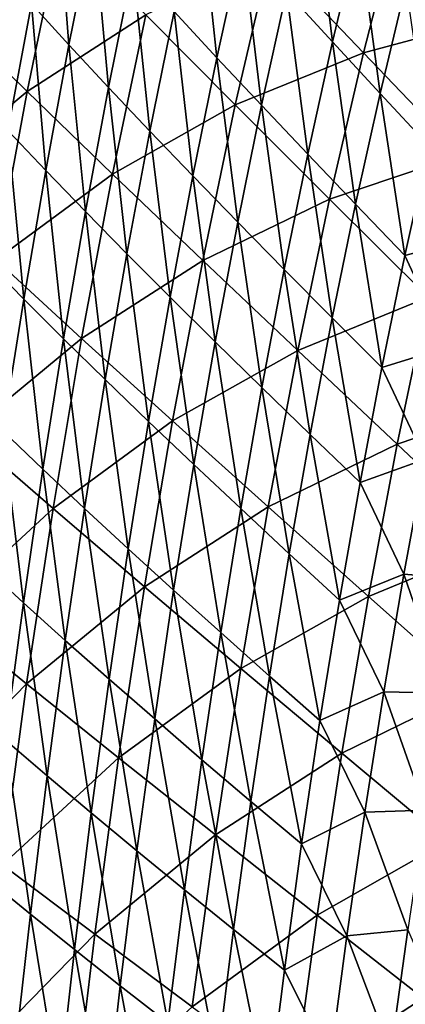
# Model space of a CAD drawing. Header units: millimetres. Extents: x -300 to 300, y -500 to 500.
# Tile 578 of 656: x -245 to -218, y 176 to 245. Entities that reach past the tile are written whole.
import ezdxf

# ---------------------------------------------------------------- set-up
doc = ezdxf.new("R2010")
doc.units = ezdxf.units.MM
doc.header["$LTSCALE"] = 81.481481
doc.layers.add('20', color=7, linetype='CONTINUOUS')
doc.layers.add('22', color=7, linetype='CONTINUOUS')

msp = doc.modelspace()

# ---------------------------------------------------------------- linework, layer by layer
at = {"layer": '20', "color": 7, "linetype": 'CONTINUOUS'}
for points in [[(-221.052, 243.143, 56.254), (-218.491, 253.149, 56.433), (-227.658, 250.066, 53.874), (-221.052, 243.143, 56.254)], [(-221.052, 243.143, 56.254), (-211.646, 245.664, 58.642), (-218.491, 253.149, 56.433), (-221.052, 243.143, 56.254)], [(-244.831, 240.392, 48.246), (-242.442, 251.89, 48.413), (-250.495, 245.934, 45.333), (-244.831, 240.392, 48.246)], [(-244.831, 240.392, 48.246), (-236.453, 245.814, 51.146), (-242.442, 251.89, 48.413), (-244.831, 240.392, 48.246)], [(-230.117, 239.444, 53.699), (-227.658, 250.066, 53.874), (-236.453, 245.814, 51.146), (-230.117, 239.444, 53.699)], [(-230.117, 239.444, 53.699), (-221.052, 243.143, 56.254), (-227.658, 250.066, 53.874), (-230.117, 239.444, 53.699)], [(-252.751, 233.799, 45.174), (-244.831, 240.392, 48.246), (-250.495, 245.934, 45.333), (-252.751, 233.799, 45.174)], [(-238.799, 234.564, 50.976), (-236.453, 245.814, 51.146), (-244.831, 240.392, 48.246), (-238.799, 234.564, 50.976)], [(-238.799, 234.564, 50.976), (-230.117, 239.444, 53.699), (-236.453, 245.814, 51.146), (-238.799, 234.564, 50.976)], [(-214.139, 235.93, 58.466), (-211.646, 245.664, 58.642), (-221.052, 243.143, 56.254), (-214.139, 235.93, 58.466)], [(-223.454, 232.79, 56.08), (-221.052, 243.143, 56.254), (-230.117, 239.444, 53.699), (-223.454, 232.79, 56.08)], [(-223.454, 232.79, 56.08), (-214.139, 235.93, 58.466), (-221.052, 243.143, 56.254), (-223.454, 232.79, 56.08)], [(-247.053, 228.501, 48.084), (-244.831, 240.392, 48.246), (-252.751, 233.799, 45.174), (-247.053, 228.501, 48.084)], [(-247.053, 228.501, 48.084), (-238.799, 234.564, 50.976), (-244.831, 240.392, 48.246), (-247.053, 228.501, 48.084)], [(-232.416, 228.46, 53.529), (-230.117, 239.444, 53.699), (-238.799, 234.564, 50.976), (-232.416, 228.46, 53.529)], [(-232.416, 228.46, 53.529), (-223.454, 232.79, 56.08), (-230.117, 239.444, 53.699), (-232.416, 228.46, 53.529)], [(-216.478, 225.861, 58.294), (-214.139, 235.93, 58.466), (-223.454, 232.79, 56.08), (-216.478, 225.861, 58.294)], [(-240.982, 222.935, 50.813), (-238.799, 234.564, 50.976), (-247.053, 228.501, 48.084), (-240.982, 222.935, 50.813)], [(-240.982, 222.935, 50.813), (-232.416, 228.46, 53.529), (-238.799, 234.564, 50.976), (-240.982, 222.935, 50.813)], [(-225.698, 222.087, 55.912), (-223.454, 232.79, 56.08), (-232.416, 228.46, 53.529), (-225.698, 222.087, 55.912)], [(-225.698, 222.087, 55.912), (-216.478, 225.861, 58.294), (-223.454, 232.79, 56.08), (-225.698, 222.087, 55.912)], [(-249.111, 216.215, 47.929), (-240.982, 222.935, 50.813), (-247.053, 228.501, 48.084), (-249.111, 216.215, 47.929)], [(-234.555, 217.109, 53.366), (-232.416, 228.46, 53.529), (-240.982, 222.935, 50.813), (-234.555, 217.109, 53.366)], [(-234.555, 217.109, 53.366), (-225.698, 222.087, 55.912), (-232.416, 228.46, 53.529), (-234.555, 217.109, 53.366)], [(-218.664, 215.454, 58.129), (-216.478, 225.861, 58.294), (-225.698, 222.087, 55.912), (-218.664, 215.454, 58.129)], [(-218.664, 215.454, 58.129), (-209.207, 218.664, 60.348), (-216.478, 225.861, 58.294), (-218.664, 215.454, 58.129)], [(-243.005, 210.923, 50.656), (-240.982, 222.935, 50.813), (-249.111, 216.215, 47.929), (-243.005, 210.923, 50.656)], [(-243.005, 210.923, 50.656), (-234.555, 217.109, 53.366), (-240.982, 222.935, 50.813), (-243.005, 210.923, 50.656)], [(-227.788, 211.029, 55.749), (-225.698, 222.087, 55.912), (-234.555, 217.109, 53.366), (-227.788, 211.029, 55.749)], [(-227.788, 211.029, 55.749), (-218.664, 215.454, 58.129), (-225.698, 222.087, 55.912), (-227.788, 211.029, 55.749)], [(-211.331, 208.568, 60.186), (-209.207, 218.664, 60.348), (-218.664, 215.454, 58.129), (-211.331, 208.568, 60.186)], [(-236.537, 205.386, 53.209), (-234.555, 217.109, 53.366), (-243.005, 210.923, 50.656), (-236.537, 205.386, 53.209)], [(-236.537, 205.386, 53.209), (-227.788, 211.029, 55.749), (-234.555, 217.109, 53.366), (-236.537, 205.386, 53.209)], [(-251.008, 203.528, 47.781), (-243.005, 210.923, 50.656), (-249.111, 216.215, 47.929), (-251.008, 203.528, 47.781)], [(-220.7, 204.705, 57.969), (-218.664, 215.454, 58.129), (-227.788, 211.029, 55.749), (-220.7, 204.705, 57.969)], [(-220.7, 204.705, 57.969), (-211.331, 208.568, 60.186), (-218.664, 215.454, 58.129), (-220.7, 204.705, 57.969)], [(-229.726, 199.613, 55.594), (-227.788, 211.029, 55.749), (-236.537, 205.386, 53.209), (-229.726, 199.613, 55.594)], [(-229.726, 199.613, 55.594), (-220.7, 204.705, 57.969), (-227.788, 211.029, 55.749), (-229.726, 199.613, 55.594)], [(-244.87, 198.522, 50.507), (-243.005, 210.923, 50.656), (-251.008, 203.528, 47.781), (-244.87, 198.522, 50.507)], [(-244.87, 198.522, 50.507), (-236.537, 205.386, 53.209), (-243.005, 210.923, 50.656), (-244.87, 198.522, 50.507)], [(-213.309, 198.144, 60.03), (-211.331, 208.568, 60.186), (-220.7, 204.705, 57.969), (-213.309, 198.144, 60.03)], [(-238.366, 193.289, 53.06), (-236.537, 205.386, 53.209), (-244.87, 198.522, 50.507), (-238.366, 193.289, 53.06)], [(-238.366, 193.289, 53.06), (-229.726, 199.613, 55.594), (-236.537, 205.386, 53.209), (-238.366, 193.289, 53.06)], [(-222.589, 193.611, 57.816), (-220.7, 204.705, 57.969), (-229.726, 199.613, 55.594), (-222.589, 193.611, 57.816)], [(-222.589, 193.611, 57.816), (-213.309, 198.144, 60.03), (-220.7, 204.705, 57.969), (-222.589, 193.611, 57.816)], [(-252.747, 190.436, 47.641), (-244.87, 198.522, 50.507), (-251.008, 203.528, 47.781), (-252.747, 190.436, 47.641)], [(-231.514, 187.835, 55.445), (-229.726, 199.613, 55.594), (-238.366, 193.289, 53.06), (-231.514, 187.835, 55.445)], [(-231.514, 187.835, 55.445), (-222.589, 193.611, 57.816), (-229.726, 199.613, 55.594), (-231.514, 187.835, 55.445)], [(-246.581, 185.729, 50.365), (-244.87, 198.522, 50.507), (-252.747, 190.436, 47.641), (-246.581, 185.729, 50.365)], [(-246.581, 185.729, 50.365), (-238.366, 193.289, 53.06), (-244.87, 198.522, 50.507), (-246.581, 185.729, 50.365)], [(-215.144, 187.386, 59.88), (-213.309, 198.144, 60.03), (-222.589, 193.611, 57.816), (-215.144, 187.386, 59.88)], [(-224.332, 182.168, 57.669), (-222.589, 193.611, 57.816), (-231.514, 187.835, 55.445), (-224.332, 182.168, 57.669)], [(-224.332, 182.168, 57.669), (-215.144, 187.386, 59.88), (-222.589, 193.611, 57.816), (-224.332, 182.168, 57.669)], [(-240.044, 180.812, 52.918), (-238.366, 193.289, 53.06), (-246.581, 185.729, 50.365), (-240.044, 180.812, 52.918)], [(-240.044, 180.812, 52.918), (-231.514, 187.835, 55.445), (-238.366, 193.289, 53.06), (-240.044, 180.812, 52.918)], [(-233.155, 175.691, 55.305), (-231.514, 187.835, 55.445), (-240.044, 180.812, 52.918), (-233.155, 175.691, 55.305)], [(-233.155, 175.691, 55.305), (-224.332, 182.168, 57.669), (-231.514, 187.835, 55.445), (-233.155, 175.691, 55.305)], [(-216.838, 176.294, 59.737), (-215.144, 187.386, 59.88), (-224.332, 182.168, 57.669), (-216.838, 176.294, 59.737)], [(-248.139, 172.54, 50.232), (-240.044, 180.812, 52.918), (-246.581, 185.729, 50.365), (-248.139, 172.54, 50.232)], [(-225.932, 170.372, 57.531), (-224.332, 182.168, 57.669), (-233.155, 175.691, 55.305), (-225.932, 170.372, 57.531)], [(-225.932, 170.372, 57.531), (-216.838, 176.294, 59.737), (-224.332, 182.168, 57.669), (-225.932, 170.372, 57.531)], [(-241.573, 167.952, 52.784), (-240.044, 180.812, 52.918), (-248.139, 172.54, 50.232), (-241.573, 167.952, 52.784)], [(-241.573, 167.952, 52.784), (-233.155, 175.691, 55.305), (-240.044, 180.812, 52.918), (-241.573, 167.952, 52.784)], [(-218.393, 164.862, 59.602), (-216.838, 176.294, 59.737), (-225.932, 170.372, 57.531), (-218.393, 164.862, 59.602)], [(-218.393, 164.862, 59.602), (-209.049, 170.219, 61.655), (-216.838, 176.294, 59.737), (-218.393, 164.862, 59.602)]]:
    msp.add_3dface(points, dxfattribs=at)
at = {"layer": '22', "color": 7, "linetype": 'CONTINUOUS'}
for points in [[(-244.537, 246.595, 31.459), (-242.788, 255.325, 31.557), (-241.876, 243.688, 32.917), (-244.537, 246.595, 31.459)], [(-241.876, 243.688, 32.917), (-242.788, 255.325, 31.557), (-240.138, 252.331, 33.019), (-241.876, 243.688, 32.917)], [(-226.492, 247.467, 38.605), (-224.633, 255.306, 38.724), (-223.243, 243.911, 39.875), (-226.492, 247.467, 38.605)], [(-223.243, 243.911, 39.875), (-224.633, 255.306, 38.724), (-221.403, 251.651, 39.995), (-223.243, 243.911, 39.875)], [(-234.447, 246.06, 35.832), (-232.644, 254.3, 35.944), (-231.415, 242.785, 37.18), (-234.447, 246.06, 35.832)], [(-231.415, 242.785, 37.18), (-232.644, 254.3, 35.944), (-229.627, 250.931, 37.295), (-231.415, 242.785, 37.18)], [(-241.876, 243.688, 32.917), (-240.138, 252.331, 33.019), (-239.082, 240.69, 34.338), (-241.876, 243.688, 32.917)], [(-239.082, 240.69, 34.338), (-240.138, 252.331, 33.019), (-237.356, 249.242, 34.445), (-239.082, 240.69, 34.338)], [(-223.243, 243.911, 39.875), (-221.403, 251.651, 39.995), (-219.882, 240.264, 41.104), (-223.243, 243.911, 39.875)], [(-219.882, 240.264, 41.104), (-221.403, 251.651, 39.995), (-218.064, 247.901, 41.225), (-219.882, 240.264, 41.104)], [(-231.415, 242.785, 37.18), (-229.627, 250.931, 37.295), (-228.263, 239.421, 38.489), (-231.415, 242.785, 37.18)], [(-228.263, 239.421, 38.489), (-229.627, 250.931, 37.295), (-226.492, 247.467, 38.605), (-228.263, 239.421, 38.489)], [(-246.193, 237.635, 31.364), (-247.062, 249.41, 29.969), (-244.537, 246.595, 31.459), (-246.193, 237.635, 31.364)], [(-239.082, 240.69, 34.338), (-237.356, 249.242, 34.445), (-236.16, 237.603, 35.722), (-239.082, 240.69, 34.338)], [(-236.16, 237.603, 35.722), (-237.356, 249.242, 34.445), (-234.447, 246.06, 35.832), (-236.16, 237.603, 35.722)], [(-219.882, 240.264, 41.104), (-218.064, 247.901, 41.225), (-216.415, 236.528, 42.291), (-219.882, 240.264, 41.104)], [(-228.263, 239.421, 38.489), (-226.492, 247.467, 38.605), (-224.994, 235.968, 39.757), (-228.263, 239.421, 38.489)], [(-224.994, 235.968, 39.757), (-226.492, 247.467, 38.605), (-223.243, 243.911, 39.875), (-224.994, 235.968, 39.757)], [(-246.193, 237.635, 31.364), (-244.537, 246.595, 31.459), (-243.523, 234.819, 32.816), (-246.193, 237.635, 31.364)], [(-243.523, 234.819, 32.816), (-244.537, 246.595, 31.459), (-241.876, 243.688, 32.917), (-243.523, 234.819, 32.816)], [(-236.16, 237.603, 35.722), (-234.447, 246.06, 35.832), (-233.113, 234.428, 37.068), (-236.16, 237.603, 35.722)], [(-233.113, 234.428, 37.068), (-234.447, 246.06, 35.832), (-231.415, 242.785, 37.18), (-233.113, 234.428, 37.068)], [(-243.523, 234.819, 32.816), (-241.876, 243.688, 32.917), (-240.719, 231.916, 34.235), (-243.523, 234.819, 32.816)], [(-240.719, 231.916, 34.235), (-241.876, 243.688, 32.917), (-239.082, 240.69, 34.338), (-240.719, 231.916, 34.235)], [(-224.994, 235.968, 39.757), (-223.243, 243.911, 39.875), (-221.614, 232.428, 40.985), (-224.994, 235.968, 39.757)], [(-221.614, 232.428, 40.985), (-223.243, 243.911, 39.875), (-219.882, 240.264, 41.104), (-221.614, 232.428, 40.985)], [(-233.113, 234.428, 37.068), (-231.415, 242.785, 37.18), (-229.945, 231.167, 38.375), (-233.113, 234.428, 37.068)], [(-229.945, 231.167, 38.375), (-231.415, 242.785, 37.18), (-228.263, 239.421, 38.489), (-229.945, 231.167, 38.375)], [(-240.719, 231.916, 34.235), (-239.082, 240.69, 34.338), (-237.784, 228.929, 35.616), (-240.719, 231.916, 34.235)], [(-237.784, 228.929, 35.616), (-239.082, 240.69, 34.338), (-236.16, 237.603, 35.722), (-237.784, 228.929, 35.616)], [(-221.614, 232.428, 40.985), (-219.882, 240.264, 41.104), (-218.125, 228.803, 42.172), (-221.614, 232.428, 40.985)], [(-218.125, 228.803, 42.172), (-219.882, 240.264, 41.104), (-216.415, 236.528, 42.291), (-218.125, 228.803, 42.172)], [(-229.945, 231.167, 38.375), (-228.263, 239.421, 38.489), (-226.659, 227.821, 39.642), (-229.945, 231.167, 38.375)], [(-226.659, 227.821, 39.642), (-228.263, 239.421, 38.489), (-224.994, 235.968, 39.757), (-226.659, 227.821, 39.642)], [(-247.759, 228.444, 31.27), (-246.193, 237.635, 31.364), (-245.08, 225.723, 32.719), (-247.759, 228.444, 31.27)], [(-245.08, 225.723, 32.719), (-246.193, 237.635, 31.364), (-243.523, 234.819, 32.816), (-245.08, 225.723, 32.719)], [(-237.784, 228.929, 35.616), (-236.16, 237.603, 35.722), (-234.724, 225.857, 36.959), (-237.784, 228.929, 35.616)], [(-234.724, 225.857, 36.959), (-236.16, 237.603, 35.722), (-233.113, 234.428, 37.068), (-234.724, 225.857, 36.959)], [(-218.125, 228.803, 42.172), (-216.415, 236.528, 42.291), (-213.446, 230.053, 43.393), (-218.125, 228.803, 42.172)], [(-226.659, 227.821, 39.642), (-224.994, 235.968, 39.757), (-223.26, 224.392, 40.869), (-226.659, 227.821, 39.642)], [(-223.26, 224.392, 40.869), (-224.994, 235.968, 39.757), (-221.614, 232.428, 40.985), (-223.26, 224.392, 40.869)], [(-245.08, 225.723, 32.719), (-243.523, 234.819, 32.816), (-242.266, 222.919, 34.134), (-245.08, 225.723, 32.719)], [(-242.266, 222.919, 34.134), (-243.523, 234.819, 32.816), (-240.719, 231.916, 34.235), (-242.266, 222.919, 34.134)], [(-234.724, 225.857, 36.959), (-233.113, 234.428, 37.068), (-231.54, 222.703, 38.264), (-234.724, 225.857, 36.959)], [(-231.54, 222.703, 38.264), (-233.113, 234.428, 37.068), (-229.945, 231.167, 38.375), (-231.54, 222.703, 38.264)], [(-242.266, 222.919, 34.134), (-240.719, 231.916, 34.235), (-239.321, 220.035, 35.512), (-242.266, 222.919, 34.134)], [(-239.321, 220.035, 35.512), (-240.719, 231.916, 34.235), (-237.784, 228.929, 35.616), (-239.321, 220.035, 35.512)], [(-223.26, 224.392, 40.869), (-221.614, 232.428, 40.985), (-219.751, 220.882, 42.056), (-223.26, 224.392, 40.869)], [(-219.751, 220.882, 42.056), (-221.614, 232.428, 40.985), (-218.125, 228.803, 42.172), (-219.751, 220.882, 42.056)], [(-231.54, 222.703, 38.264), (-229.945, 231.167, 38.375), (-228.238, 219.469, 39.53), (-231.54, 222.703, 38.264)], [(-228.238, 219.469, 39.53), (-229.945, 231.167, 38.375), (-226.659, 227.821, 39.642), (-228.238, 219.469, 39.53)], [(-215.114, 222.325, 43.275), (-218.125, 228.803, 42.172), (-213.446, 230.053, 43.393), (-215.114, 222.325, 43.275)], [(-246.549, 216.397, 32.625), (-247.759, 228.444, 31.27), (-245.08, 225.723, 32.719), (-246.549, 216.397, 32.625)], [(-239.321, 220.035, 35.512), (-237.784, 228.929, 35.616), (-236.247, 217.07, 36.853), (-239.321, 220.035, 35.512)], [(-236.247, 217.07, 36.853), (-237.784, 228.929, 35.616), (-234.724, 225.857, 36.959), (-236.247, 217.07, 36.853)], [(-219.751, 220.882, 42.056), (-218.125, 228.803, 42.172), (-215.114, 222.325, 43.275), (-219.751, 220.882, 42.056)], [(-228.238, 219.469, 39.53), (-226.659, 227.821, 39.642), (-224.821, 216.154, 40.756), (-228.238, 219.469, 39.53)], [(-224.821, 216.154, 40.756), (-226.659, 227.821, 39.642), (-223.26, 224.392, 40.869), (-224.821, 216.154, 40.756)], [(-246.549, 216.397, 32.625), (-245.08, 225.723, 32.719), (-243.726, 213.697, 34.036), (-246.549, 216.397, 32.625)], [(-243.726, 213.697, 34.036), (-245.08, 225.723, 32.719), (-242.266, 222.919, 34.134), (-243.726, 213.697, 34.036)], [(-236.247, 217.07, 36.853), (-234.724, 225.857, 36.959), (-233.05, 214.028, 38.156), (-236.247, 217.07, 36.853)], [(-233.05, 214.028, 38.156), (-234.724, 225.857, 36.959), (-231.54, 222.703, 38.264), (-233.05, 214.028, 38.156)], [(-224.821, 216.154, 40.756), (-223.26, 224.392, 40.869), (-221.293, 212.762, 41.942), (-224.821, 216.154, 40.756)], [(-221.293, 212.762, 41.942), (-223.26, 224.392, 40.869), (-219.751, 220.882, 42.056), (-221.293, 212.762, 41.942)], [(-243.726, 213.697, 34.036), (-242.266, 222.919, 34.134), (-240.77, 210.919, 35.411), (-243.726, 213.697, 34.036)], [(-240.77, 210.919, 35.411), (-242.266, 222.919, 34.134), (-239.321, 220.035, 35.512), (-240.77, 210.919, 35.411)], [(-233.05, 214.028, 38.156), (-231.54, 222.703, 38.264), (-229.733, 210.908, 39.421), (-233.05, 214.028, 38.156)], [(-229.733, 210.908, 39.421), (-231.54, 222.703, 38.264), (-228.238, 219.469, 39.53), (-229.733, 210.908, 39.421)], [(-216.699, 214.4, 43.159), (-219.751, 220.882, 42.056), (-215.114, 222.325, 43.275), (-216.699, 214.4, 43.159)], [(-221.293, 212.762, 41.942), (-219.751, 220.882, 42.056), (-216.699, 214.4, 43.159), (-221.293, 212.762, 41.942)], [(-240.77, 210.919, 35.411), (-239.321, 220.035, 35.512), (-237.685, 208.066, 36.75), (-240.77, 210.919, 35.411)], [(-237.685, 208.066, 36.75), (-239.321, 220.035, 35.512), (-236.247, 217.07, 36.853), (-237.685, 208.066, 36.75)], [(-229.733, 210.908, 39.421), (-228.238, 219.469, 39.53), (-226.299, 207.712, 40.646), (-229.733, 210.908, 39.421)], [(-226.299, 207.712, 40.646), (-228.238, 219.469, 39.53), (-224.821, 216.154, 40.756), (-226.299, 207.712, 40.646)], [(-237.685, 208.066, 36.75), (-236.247, 217.07, 36.853), (-234.475, 205.138, 38.052), (-237.685, 208.066, 36.75)], [(-234.475, 205.138, 38.052), (-236.247, 217.07, 36.853), (-233.05, 214.028, 38.156), (-234.475, 205.138, 38.052)], [(-247.931, 206.84, 32.533), (-246.549, 216.397, 32.625), (-245.1, 204.246, 33.941), (-247.931, 206.84, 32.533)], [(-245.1, 204.246, 33.941), (-246.549, 216.397, 32.625), (-243.726, 213.697, 34.036), (-245.1, 204.246, 33.941)], [(-226.299, 207.712, 40.646), (-224.821, 216.154, 40.756), (-222.753, 204.442, 41.832), (-226.299, 207.712, 40.646)], [(-222.753, 204.442, 41.832), (-224.821, 216.154, 40.756), (-221.293, 212.762, 41.942), (-222.753, 204.442, 41.832)], [(-234.475, 205.138, 38.052), (-233.05, 214.028, 38.156), (-231.143, 202.138, 39.315), (-234.475, 205.138, 38.052)], [(-231.143, 202.138, 39.315), (-233.05, 214.028, 38.156), (-229.733, 210.908, 39.421), (-231.143, 202.138, 39.315)], [(-218.201, 206.279, 43.046), (-221.293, 212.762, 41.942), (-216.699, 214.4, 43.159), (-218.201, 206.279, 43.046)], [(-218.201, 206.279, 43.046), (-216.699, 214.4, 43.159), (-213.886, 205.926, 44.194), (-218.201, 206.279, 43.046)], [(-245.1, 204.246, 33.941), (-243.726, 213.697, 34.036), (-242.134, 201.58, 35.314), (-245.1, 204.246, 33.941)], [(-242.134, 201.58, 35.314), (-243.726, 213.697, 34.036), (-240.77, 210.919, 35.411), (-242.134, 201.58, 35.314)], [(-222.753, 204.442, 41.832), (-221.293, 212.762, 41.942), (-218.201, 206.279, 43.046), (-222.753, 204.442, 41.832)], [(-242.134, 201.58, 35.314), (-240.77, 210.919, 35.411), (-239.038, 198.842, 36.65), (-242.134, 201.58, 35.314)], [(-239.038, 198.842, 36.65), (-240.77, 210.919, 35.411), (-237.685, 208.066, 36.75), (-239.038, 198.842, 36.65)], [(-231.143, 202.138, 39.315), (-229.733, 210.908, 39.421), (-227.694, 199.065, 40.54), (-231.143, 202.138, 39.315)], [(-227.694, 199.065, 40.54), (-229.733, 210.908, 39.421), (-226.299, 207.712, 40.646), (-227.694, 199.065, 40.54)], [(-239.038, 198.842, 36.65), (-237.685, 208.066, 36.75), (-235.815, 196.034, 37.95), (-239.038, 198.842, 36.65)], [(-235.815, 196.034, 37.95), (-237.685, 208.066, 36.75), (-234.475, 205.138, 38.052), (-235.815, 196.034, 37.95)], [(-227.694, 199.065, 40.54), (-226.299, 207.712, 40.646), (-224.132, 195.921, 41.725), (-227.694, 199.065, 40.54)], [(-224.132, 195.921, 41.725), (-226.299, 207.712, 40.646), (-222.753, 204.442, 41.832), (-224.132, 195.921, 41.725)], [(-246.387, 194.567, 33.849), (-247.931, 206.84, 32.533), (-245.1, 204.246, 33.941), (-246.387, 194.567, 33.849)], [(-219.622, 197.958, 42.936), (-222.753, 204.442, 41.832), (-218.201, 206.279, 43.046), (-219.622, 197.958, 42.936)], [(-219.622, 197.958, 42.936), (-218.201, 206.279, 43.046), (-215.311, 197.858, 44.084), (-219.622, 197.958, 42.936)], [(-218.201, 206.279, 43.046), (-213.886, 205.926, 44.194), (-215.311, 197.858, 44.084), (-218.201, 206.279, 43.046)], [(-235.815, 196.034, 37.95), (-234.475, 205.138, 38.052), (-232.471, 193.156, 39.213), (-235.815, 196.034, 37.95)], [(-232.471, 193.156, 39.213), (-234.475, 205.138, 38.052), (-231.143, 202.138, 39.315), (-232.471, 193.156, 39.213)], [(-246.387, 194.567, 33.849), (-245.1, 204.246, 33.941), (-243.413, 192.016, 35.22), (-246.387, 194.567, 33.849)], [(-243.413, 192.016, 35.22), (-245.1, 204.246, 33.941), (-242.134, 201.58, 35.314), (-243.413, 192.016, 35.22)], [(-224.132, 195.921, 41.725), (-222.753, 204.442, 41.832), (-219.622, 197.958, 42.936), (-224.132, 195.921, 41.725)], [(-232.471, 193.156, 39.213), (-231.143, 202.138, 39.315), (-229.007, 190.21, 40.437), (-232.471, 193.156, 39.213)], [(-229.007, 190.21, 40.437), (-231.143, 202.138, 39.315), (-227.694, 199.065, 40.54), (-229.007, 190.21, 40.437)], [(-243.413, 192.016, 35.22), (-242.134, 201.58, 35.314), (-240.307, 189.397, 36.554), (-243.413, 192.016, 35.22)], [(-240.307, 189.397, 36.554), (-242.134, 201.58, 35.314), (-239.038, 198.842, 36.65), (-240.307, 189.397, 36.554)], [(-240.307, 189.397, 36.554), (-239.038, 198.842, 36.65), (-237.073, 186.712, 37.853), (-240.307, 189.397, 36.554)], [(-237.073, 186.712, 37.853), (-239.038, 198.842, 36.65), (-235.815, 196.034, 37.95), (-237.073, 186.712, 37.853)], [(-229.007, 190.21, 40.437), (-227.694, 199.065, 40.54), (-225.43, 187.197, 41.622), (-229.007, 190.21, 40.437)], [(-225.43, 187.197, 41.622), (-227.694, 199.065, 40.54), (-224.132, 195.921, 41.725), (-225.43, 187.197, 41.622)], [(-220.961, 189.437, 42.83), (-224.132, 195.921, 41.725), (-219.622, 197.958, 42.936), (-220.961, 189.437, 42.83)], [(-220.961, 189.437, 42.83), (-219.622, 197.958, 42.936), (-216.656, 189.596, 43.977), (-220.961, 189.437, 42.83)], [(-219.622, 197.958, 42.936), (-215.311, 197.858, 44.084), (-216.656, 189.596, 43.977), (-219.622, 197.958, 42.936)], [(-237.073, 186.712, 37.853), (-235.815, 196.034, 37.95), (-233.716, 183.961, 39.114), (-237.073, 186.712, 37.853)], [(-233.716, 183.961, 39.114), (-235.815, 196.034, 37.95), (-232.471, 193.156, 39.213), (-233.716, 183.961, 39.114)], [(-225.43, 187.197, 41.622), (-224.132, 195.921, 41.725), (-220.961, 189.437, 42.83), (-225.43, 187.197, 41.622)], [(-247.591, 184.656, 33.761), (-246.387, 194.567, 33.849), (-244.608, 182.224, 35.129), (-247.591, 184.656, 33.761)], [(-244.608, 182.224, 35.129), (-246.387, 194.567, 33.849), (-243.413, 192.016, 35.22), (-244.608, 182.224, 35.129)], [(-233.716, 183.961, 39.114), (-232.471, 193.156, 39.213), (-230.24, 181.146, 40.338), (-233.716, 183.961, 39.114)], [(-230.24, 181.146, 40.338), (-232.471, 193.156, 39.213), (-229.007, 190.21, 40.437), (-230.24, 181.146, 40.338)], [(-244.608, 182.224, 35.129), (-243.413, 192.016, 35.22), (-241.493, 179.729, 36.462), (-244.608, 182.224, 35.129)], [(-241.493, 179.729, 36.462), (-243.413, 192.016, 35.22), (-240.307, 189.397, 36.554), (-241.493, 179.729, 36.462)], [(-230.24, 181.146, 40.338), (-229.007, 190.21, 40.437), (-226.648, 178.268, 41.522), (-230.24, 181.146, 40.338)], [(-226.648, 178.268, 41.522), (-229.007, 190.21, 40.437), (-225.43, 187.197, 41.622), (-226.648, 178.268, 41.522)], [(-241.493, 179.729, 36.462), (-240.307, 189.397, 36.554), (-238.249, 177.171, 37.759), (-241.493, 179.729, 36.462)], [(-238.249, 177.171, 37.759), (-240.307, 189.397, 36.554), (-237.073, 186.712, 37.853), (-238.249, 177.171, 37.759)], [(-222.22, 180.714, 42.728), (-225.43, 187.197, 41.622), (-220.961, 189.437, 42.83), (-222.22, 180.714, 42.728)], [(-222.22, 180.714, 42.728), (-220.961, 189.437, 42.83), (-217.923, 181.138, 43.874), (-222.22, 180.714, 42.728)], [(-220.961, 189.437, 42.83), (-216.656, 189.596, 43.977), (-217.923, 181.138, 43.874), (-220.961, 189.437, 42.83)], [(-238.249, 177.171, 37.759), (-237.073, 186.712, 37.853), (-234.881, 174.552, 39.019), (-238.249, 177.171, 37.759)], [(-234.881, 174.552, 39.019), (-237.073, 186.712, 37.853), (-233.716, 183.961, 39.114), (-234.881, 174.552, 39.019)], [(-226.648, 178.268, 41.522), (-225.43, 187.197, 41.622), (-222.22, 180.714, 42.728), (-226.648, 178.268, 41.522)], [(-245.721, 172.203, 35.043), (-247.591, 184.656, 33.761), (-244.608, 182.224, 35.129), (-245.721, 172.203, 35.043)], [(-234.881, 174.552, 39.019), (-233.716, 183.961, 39.114), (-231.392, 171.872, 40.242), (-234.881, 174.552, 39.019)], [(-231.392, 171.872, 40.242), (-233.716, 183.961, 39.114), (-230.24, 181.146, 40.338), (-231.392, 171.872, 40.242)], [(-245.721, 172.203, 35.043), (-244.608, 182.224, 35.129), (-242.597, 169.836, 36.374), (-245.721, 172.203, 35.043)], [(-242.597, 169.836, 36.374), (-244.608, 182.224, 35.129), (-241.493, 179.729, 36.462), (-242.597, 169.836, 36.374)], [(-231.392, 171.872, 40.242), (-230.24, 181.146, 40.338), (-227.787, 169.133, 41.427), (-231.392, 171.872, 40.242)], [(-227.787, 169.133, 41.427), (-230.24, 181.146, 40.338), (-226.648, 178.268, 41.522), (-227.787, 169.133, 41.427)], [(-222.22, 180.714, 42.728), (-217.923, 181.138, 43.874), (-219.112, 172.484, 43.775), (-222.22, 180.714, 42.728)], [(-217.923, 181.138, 43.874), (-214.642, 173.543, 44.889), (-219.112, 172.484, 43.775), (-217.923, 181.138, 43.874)], [(-223.399, 171.787, 42.629), (-226.648, 178.268, 41.522), (-222.22, 180.714, 42.728), (-223.399, 171.787, 42.629)], [(-223.399, 171.787, 42.629), (-222.22, 180.714, 42.728), (-219.112, 172.484, 43.775), (-223.399, 171.787, 42.629)], [(-242.597, 169.836, 36.374), (-241.493, 179.729, 36.462), (-239.345, 167.41, 37.669), (-242.597, 169.836, 36.374)], [(-239.345, 167.41, 37.669), (-241.493, 179.729, 36.462), (-238.249, 177.171, 37.759), (-239.345, 167.41, 37.669)], [(-227.787, 169.133, 41.427), (-226.648, 178.268, 41.522), (-223.399, 171.787, 42.629), (-227.787, 169.133, 41.427)], [(-239.345, 167.41, 37.669), (-238.249, 177.171, 37.759), (-235.966, 164.927, 38.929), (-239.345, 167.41, 37.669)], [(-235.966, 164.927, 38.929), (-238.249, 177.171, 37.759), (-234.881, 174.552, 39.019), (-235.966, 164.927, 38.929)]]:
    msp.add_3dface(points, dxfattribs=at)

doc.saveas('drawing.dxf')
